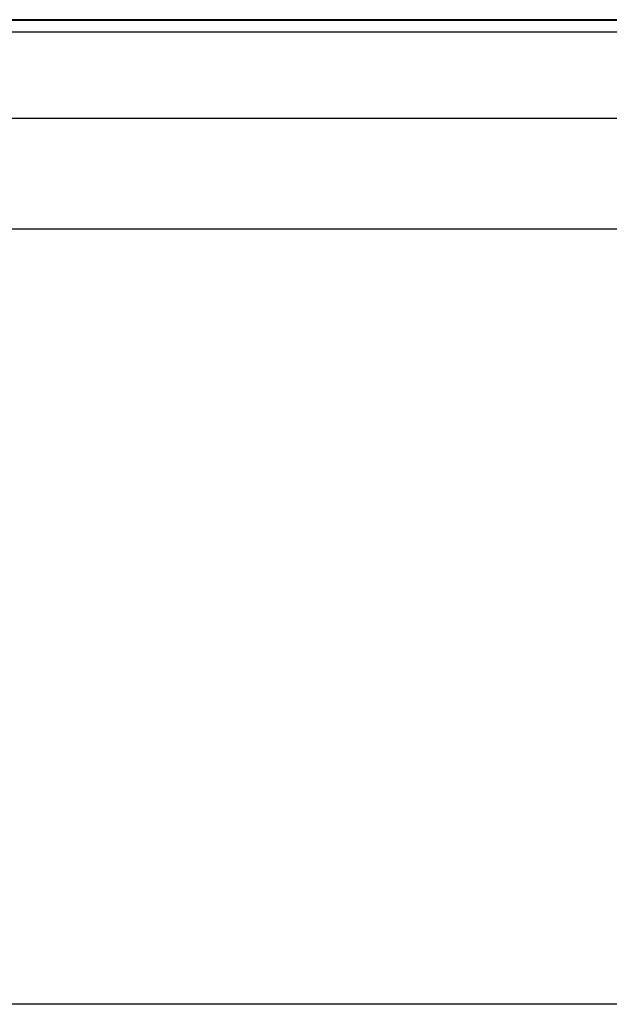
# Model space of a CAD drawing. Header units: millimetres. Extents: x -429 to 422, y -262 to 259.
# Tile 500 of 656: x 260 to 284, y 155 to 195. Entities that reach past the tile are written whole.
import ezdxf

# ---------------------------------------------------------------- set-up
doc = ezdxf.new("R2010")
doc.units = ezdxf.units.MM
doc.layers.add('Default', color=7, linetype='Continuous', true_color=0x000000)

msp = doc.modelspace()

# ---------------------------------------------------------------- linework, layer by layer
at = {"layer": 'Default'}
for p, q in [((420.873, 194.565, 885.322), (-427.127, 194.565, 885.322)), ((-418.127, 190.565, 780.822), (411.873, 190.565, 780.822)), ((-418.127, 190.565, 873.822), (411.873, 190.565, 873.822))]:
    msp.add_line(p, q, dxfattribs=at)
for points in [[(411.873, 194.531, 771.822), (-3.127, 194.531, 771.822), (-418.127, 194.531, 771.822)], [(411.873, 194.531, 780.822), (-3.127, 194.531, 780.822), (-418.127, 194.531, 780.822)], [(-427.127, 194.065, 885.822), (-3.127, 194.065, 885.822), (420.873, 194.065, 885.822)], [(-418.127, 186.065, 780.822), (-3.127, 186.065, 780.822), (411.873, 186.065, 780.822)], [(-418.127, 186.065, 873.822), (-3.127, 186.065, 873.822), (411.873, 186.065, 873.822)], [(-418.127, 186.065, 827.322), (-3.127, 186.065, 827.322), (411.873, 186.065, 827.322)], [(411.873, 154.531, 771.822), (-3.127, 154.531, 771.822), (-418.127, 154.531, 771.822)], [(288.873, 154.531, 780.822), (-3.127, 154.531, 780.822), (-295.127, 154.531, 780.822)]]:
    msp.add_open_spline(points, degree=2, dxfattribs=at)

doc.saveas('drawing.dxf')
